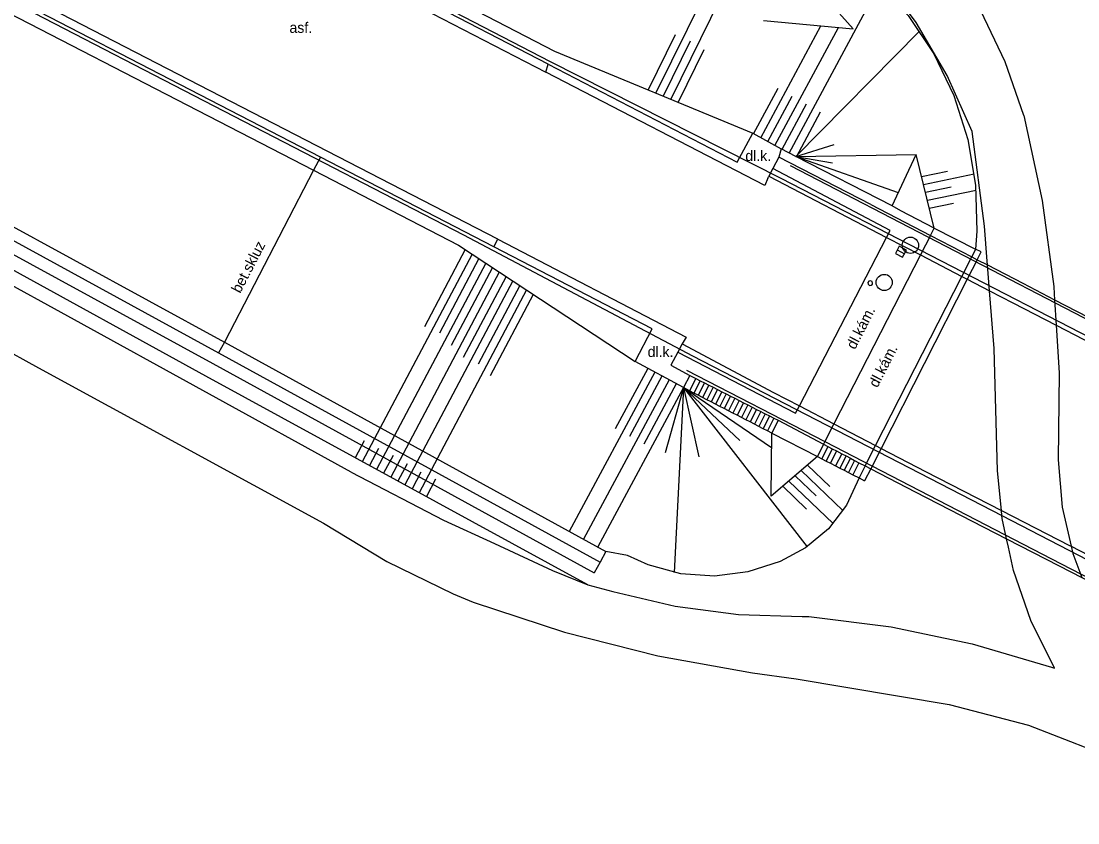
# Model space of a CAD drawing. Extents: x -539244 to -537359, y -1183785 to -1181851.
# Drawn here: x -538237.5 to -538172.2, y -1182994.8 to -1182945.4 of the extents above; entities that cross this region are included whole.
import ezdxf

# ---------------------------------------------------------------- set-up
doc = ezdxf.new("R2010")
doc.units = 0
for name, color, linetype in [('Vrstva 10', 7, 'Continuous'), ('Vrstva 11', 7, 'Continuous'), ('Vrstva 14', 7, 'Continuous'), ('Vrstva 15', 7, 'Continuous'), ('Vrstva 27', 7, 'Continuous'), ('Vrstva 40', 7, 'Continuous'), ('Vrstva 9', 7, 'Continuous')]:
    doc.layers.add(name, color=color, linetype=linetype)

msp = doc.modelspace()

# ---------------------------------------------------------------- linework, layer by layer
at = {"layer": 'Vrstva 10'}
for p, q in [((-538240.606, -1182930.158), (-538205.053, -1182948.5)), ((-538208.035, -1182958.796), (-538245.379, -1182939.535)), ((-538205.053, -1182948.5), (-538204.926, -1182947.996)), ((-538191.549, -1182955.5), (-538205.053, -1182948.5)), ((-538185.01, -1182956.66), (-538190.675, -1182953.733)), ((-538183.799, -1182958.261), (-538191.046, -1182954.434)), ((-538191.355, -1182955.048), (-538191.549, -1182955.5)), ((-538191.355, -1182955.048), (-538191.301, -1182954.917)), ((-538208.035, -1182958.796), (-538196.394, -1182964.846)), ((-538189.409, -1182969.089), (-538184.023, -1182958.691)), ((-538184.023, -1182958.691), (-538183.799, -1182958.261)), ((-538177.8, -1182960.392), (-538175.62, -1182961.52)), ((-538196.653, -1182965.265), (-538191.001, -1182968.261)), ((-538196.923, -1182965.771), (-538189.641, -1182969.538)), ((-538197.355, -1182966.58), (-538196.166, -1182967.214)), ((-538196.166, -1182967.214), (-538196.572, -1182967.953)), ((-538189.641, -1182969.538), (-538189.409, -1182969.089))]:
    msp.add_line(p, q, dxfattribs=at)
for points in [[(-538190.675, -1182953.733), (-538191.046, -1182954.434), (-538191.301, -1182954.917)], [(-538191.301, -1182954.917), (-538184.023, -1182958.691), (-538181.934, -1182959.774), (-538179.388, -1182961.095), (-538179.047, -1182961.272), (-538177.672, -1182961.985), (-538176.244, -1182962.725)], [(-538185.01, -1182956.66), (-538181.317, -1182958.571), (-538178.773, -1182959.888), (-538178.431, -1182960.065), (-538177.8, -1182960.392)], [(-538175.62, -1182961.52), (-538173.654, -1182962.534), (-538166.74, -1182966.1)], [(-538176.244, -1182962.725), (-538173.556, -1182964.111), (-538167.362, -1182967.306)], [(-538196.653, -1182965.265), (-538196.923, -1182965.771), (-538197.355, -1182966.58)], [(-538191.001, -1182968.261), (-538189.409, -1182969.089), (-538187.281, -1182970.196), (-538184.709, -1182971.534), (-538184.367, -1182971.712), (-538181.621, -1182973.141)], [(-538190.72, -1182969.973), (-538187.92, -1182971.444), (-538187.654, -1182971.583), (-538187.388, -1182971.723), (-538187.122, -1182971.862), (-538186.797, -1182972.033), (-538186.531, -1182972.173), (-538186.265, -1182972.312), (-538185.999, -1182972.45), (-538185.733, -1182972.588), (-538185.348, -1182972.788), (-538185.006, -1182972.967), (-538182.27, -1182974.39)], [(-538181.621, -1182973.141), (-538176.944, -1182975.535), (-538172.734, -1182977.69)], [(-538182.27, -1182974.39), (-538176.622, -1182977.281), (-538173.38, -1182978.94)], [(-538172.734, -1182977.69), (-538172.637, -1182977.74), (-538163.864, -1182982.28)], [(-538173.38, -1182978.94), (-538171.975, -1182979.667), (-538164.51, -1182983.53)]]:
    msp.add_lwpolyline(points, dxfattribs=at)
at = {"layer": 'Vrstva 11'}
for p, q in [((-538204.926, -1182947.996), (-538240.312, -1182929.703)), ((-538204.926, -1182947.996), (-538193.253, -1182954.042)), ((-538252.085, -1182950.309), (-538224.901, -1182965.155)), ((-538252.805, -1182951.625), (-538225.621, -1182966.471)), ((-538193.253, -1182954.042), (-538192.275, -1182952.266)), ((-538192.275, -1182952.266), (-538190.532, -1182953.223)), ((-538190.532, -1182953.223), (-538190.675, -1182953.733)), ((-538189.637, -1182953.704), (-538190.532, -1182953.223)), ((-538234.565, -1182963.555), (-538252.158, -1182953.882)), ((-538183.687, -1182956.734), (-538189.637, -1182953.704)), ((-538183.152, -1182957.055), (-538183.687, -1182956.734)), ((-538253.648, -1182957.183), (-538236.378, -1182966.746)), ((-538181.089, -1182958.126), (-538183.152, -1182957.055)), ((-538181.317, -1182958.571), (-538181.089, -1182958.126)), ((-538181.089, -1182958.126), (-538178.531, -1182959.414)), ((-538208.271, -1182959.282), (-538208.035, -1182958.796)), ((-538181.317, -1182958.571), (-538181.934, -1182959.774)), ((-538198.507, -1182964.339), (-538208.271, -1182959.282)), ((-538178.531, -1182959.414), (-538178.773, -1182959.888)), ((-538178.188, -1182959.589), (-538178.531, -1182959.414)), ((-538181.934, -1182959.774), (-538187.281, -1182970.196)), ((-538179.388, -1182961.095), (-538178.773, -1182959.888)), ((-538178.431, -1182960.065), (-538179.047, -1182961.272)), ((-538178.431, -1182960.065), (-538178.188, -1182959.589)), ((-538177.672, -1182961.985), (-538177.8, -1182960.392)), ((-538184.709, -1182971.534), (-538179.388, -1182961.095)), ((-538179.047, -1182961.272), (-538184.367, -1182971.712)), ((-538173.654, -1182962.534), (-538173.556, -1182964.111)), ((-538217.077, -1182973.174), (-538234.565, -1182963.555)), ((-538199.549, -1182966.351), (-538198.507, -1182964.339)), ((-538224.901, -1182965.155), (-538201.352, -1182978.063)), ((-538196.394, -1182964.846), (-538196.653, -1182965.265)), ((-538225.621, -1182966.471), (-538202.072, -1182979.379)), ((-538196.572, -1182967.953), (-538199.549, -1182966.351)), ((-538236.378, -1182966.746), (-538218.781, -1182976.328)), ((-538195.805, -1182967.397), (-538196.185, -1182968.152)), ((-538195.537, -1182967.533), (-538195.918, -1182968.29)), ((-538195.27, -1182967.668), (-538195.651, -1182968.427)), ((-538195.002, -1182967.804), (-538195.385, -1182968.564)), ((-538194.735, -1182967.939), (-538195.118, -1182968.702)), ((-538194.467, -1182968.075), (-538194.851, -1182968.839)), ((-538194.199, -1182968.21), (-538194.585, -1182968.976)), ((-538193.931, -1182968.346), (-538194.318, -1182969.114)), ((-538193.664, -1182968.482), (-538194.051, -1182969.251)), ((-538193.396, -1182968.617), (-538193.784, -1182969.389)), ((-538193.129, -1182968.753), (-538193.518, -1182969.526)), ((-538192.864, -1182968.894), (-538193.251, -1182969.663)), ((-538192.596, -1182969.029), (-538192.984, -1182969.801)), ((-538192.328, -1182969.164), (-538192.717, -1182969.938)), ((-538192.06, -1182969.299), (-538192.451, -1182970.075)), ((-538191.792, -1182969.434), (-538192.184, -1182970.213)), ((-538191.525, -1182969.571), (-538191.921, -1182970.357)), ((-538191.255, -1182969.702), (-538191.653, -1182970.492)), ((-538190.988, -1182969.837), (-538191.385, -1182970.627)), ((-538190.72, -1182969.973), (-538191.117, -1182970.762)), ((-538187.281, -1182970.196), (-538187.84, -1182971.288)), ((-538187.92, -1182971.444), (-538188.292, -1182972.21)), ((-538187.654, -1182971.583), (-538188.027, -1182972.35)), ((-538187.84, -1182971.288), (-538187.92, -1182971.444)), ((-538187.388, -1182971.723), (-538187.762, -1182972.491)), ((-538185.348, -1182972.788), (-538184.709, -1182971.534)), ((-538184.367, -1182971.712), (-538185.006, -1182972.967)), ((-538187.122, -1182971.862), (-538187.491, -1182972.623)), ((-538186.797, -1182972.033), (-538187.184, -1182972.78)), ((-538186.531, -1182972.173), (-538186.917, -1182972.917)), ((-538186.265, -1182972.312), (-538186.65, -1182973.054)), ((-538185.999, -1182972.45), (-538186.383, -1182973.191)), ((-538185.733, -1182972.588), (-538186.117, -1182973.328)), ((-538185.348, -1182972.788), (-538185.725, -1182973.529)), ((-538185.006, -1182972.967), (-538185.388, -1182973.717)), ((-538176.944, -1182975.535), (-538177.185, -1182973.094)), ((-538185.725, -1182973.529), (-538185.388, -1182973.717)), ((-538176.912, -1182975.854), (-538176.944, -1182975.535)), ((-538189.616, -1182985.914), (-538180.156, -1182987.509)), ((-538180.156, -1182987.509), (-538175.267, -1182988.779))]:
    msp.add_line(p, q, dxfattribs=at)
for points in [[(-538175.556, -1182951.171), (-538176.7, -1182947.869), (-538178.213, -1182944.72), (-538180.077, -1182941.763), (-538182.265, -1182939.039), (-538184.75, -1182936.583), (-538185.783, -1182935.713)], [(-538178.738, -1182952.154), (-538180.29, -1182948.708), (-538182.197, -1182945.444), (-538184.438, -1182942.401), (-538186.988, -1182939.611), (-538188.16, -1182938.508)], [(-538208.271, -1182959.282), (-538218.978, -1182953.745), (-538245.6, -1182939.981)], [(-538175.556, -1182951.171), (-538174.434, -1182956.406), (-538173.705, -1182961.71), (-538173.677, -1182962.164), (-538173.654, -1182962.534)], [(-538177.8, -1182960.392), (-538177.819, -1182960.149), (-538177.992, -1182957.996), (-538178.738, -1182952.154)], [(-538184.889, -1182961.51), (-538184.928, -1182961.409), (-538185.024, -1182961.361), (-538185.128, -1182961.389), (-538185.186, -1182961.48), (-538185.168, -1182961.586), (-538185.084, -1182961.653), (-538184.977, -1182961.646), (-538184.901, -1182961.569), (-538184.889, -1182961.51)], [(-538177.185, -1182973.094), (-538177.389, -1182965.534), (-538177.672, -1182961.985)], [(-538173.556, -1182964.111), (-538173.374, -1182967.054), (-538173.443, -1182972.408), (-538173.444, -1182972.42)], [(-538196.166, -1182967.214), (-538195.805, -1182967.397), (-538195.537, -1182967.533), (-538195.27, -1182967.668), (-538195.002, -1182967.804), (-538194.735, -1182967.939), (-538194.467, -1182968.075), (-538194.199, -1182968.21), (-538193.931, -1182968.346), (-538193.664, -1182968.482), (-538193.396, -1182968.617), (-538193.129, -1182968.753), (-538192.864, -1182968.894), (-538192.596, -1182969.029), (-538192.328, -1182969.164), (-538192.06, -1182969.299), (-538191.792, -1182969.434), (-538191.65, -1182969.51), (-538191.525, -1182969.571), (-538191.255, -1182969.702), (-538190.988, -1182969.837), (-538190.72, -1182969.973)], [(-538191.117, -1182970.762), (-538191.385, -1182970.627), (-538191.653, -1182970.492), (-538191.921, -1182970.357), (-538192.184, -1182970.213), (-538192.451, -1182970.075), (-538192.717, -1182969.938), (-538192.984, -1182969.801), (-538193.251, -1182969.663), (-538193.518, -1182969.526), (-538193.784, -1182969.389), (-538194.051, -1182969.251), (-538194.318, -1182969.114), (-538194.585, -1182968.976), (-538194.851, -1182968.839), (-538195.118, -1182968.702), (-538195.385, -1182968.564), (-538195.651, -1182968.427), (-538195.918, -1182968.29), (-538196.185, -1182968.152), (-538196.572, -1182967.953)], [(-538191.117, -1182970.762), (-538188.292, -1182972.21), (-538188.027, -1182972.35), (-538187.762, -1182972.491), (-538187.491, -1182972.623), (-538187.184, -1182972.78), (-538186.917, -1182972.917), (-538186.65, -1182973.054), (-538186.383, -1182973.191), (-538186.117, -1182973.328), (-538185.725, -1182973.529)], [(-538173.444, -1182972.42), (-538173.187, -1182975.333), (-538172.637, -1182977.74)], [(-538217.077, -1182973.174), (-538211.384, -1182976.124), (-538208.235, -1182977.568)], [(-538218.781, -1182976.328), (-538214.874, -1182978.68), (-538210.777, -1182980.68), (-538209.55, -1182981.195)], [(-538176.622, -1182977.281), (-538176.894, -1182976.033), (-538176.912, -1182975.854)], [(-538208.235, -1182977.568), (-538204.657, -1182979.233), (-538202.462, -1182980.123), (-538200.928, -1182980.528), (-538197.088, -1182981.44), (-538193.175, -1182981.958), (-538189.23, -1182982.077), (-538188.827, -1182982.067)], [(-538173.664, -1182985.261), (-538175.115, -1182982.325), (-538176.197, -1182979.233), (-538176.508, -1182977.803), (-538176.622, -1182977.281)], [(-538201.352, -1182978.063), (-538201.712, -1182978.721), (-538202.072, -1182979.379)], [(-538172.637, -1182977.74), (-538172.535, -1182978.185), (-538171.975, -1182979.667)], [(-538209.55, -1182981.195), (-538203.907, -1182983.036), (-538198.152, -1182984.492), (-538192.313, -1182985.558), (-538189.616, -1182985.914)], [(-538188.827, -1182982.067), (-538183.755, -1182982.719), (-538178.75, -1182983.766), (-538173.842, -1182985.201), (-538173.664, -1182985.261)], [(-538175.267, -1182988.779), (-538169.243, -1182991.125), (-538163.375, -1182993.84), (-538161.498, -1182994.803)]]:
    msp.add_lwpolyline(points, dxfattribs=at)
at = {"layer": 'Vrstva 14'}
for p, q in [((-538191.633, -1182945.314), (-538186.088, -1182945.825)), ((-538204.537, -1182947.195), (-538192.275, -1182952.266)), ((-538252.445, -1182950.967), (-538225.261, -1182965.813)), ((-538226.055, -1182967.253), (-538253.007, -1182952.415)), ((-538183.687, -1182956.734), (-538182.193, -1182953.586)), ((-538181.089, -1182958.126), (-538182.193, -1182953.586)), ((-538218.978, -1182953.745), (-538219.398, -1182954.553)), ((-538210.451, -1182959.167), (-538199.549, -1182966.351)), ((-538225.261, -1182965.813), (-538201.712, -1182978.721)), ((-538202.462, -1182980.123), (-538226.055, -1182967.253)), ((-538191.149, -1182974.655), (-538191.117, -1182970.762)), ((-538188.292, -1182972.21), (-538191.149, -1182974.655)), ((-538200.018, -1182978.322), (-538201.352, -1182978.063))]:
    msp.add_line(p, q, dxfattribs=at)
for points in [[(-538239.865, -1182928.882), (-538213.528, -1182942.535), (-538204.537, -1182947.195)], [(-538189.18, -1182939.538), (-538186.768, -1182941.051), (-538184.591, -1182942.886), (-538182.692, -1182945.008), (-538181.11, -1182947.375), (-538179.874, -1182949.941), (-538179.009, -1182952.654), (-538178.532, -1182955.461), (-538178.454, -1182958.307), (-538178.531, -1182959.414)], [(-538246.078, -1182940.794), (-538219.398, -1182954.553), (-538210.451, -1182959.167)], [(-538186.088, -1182945.825), (-538187.67, -1182944.029), (-538189.528, -1182942.521), (-538189.999, -1182942.214)], [(-538219.398, -1182954.553), (-538224.901, -1182965.155), (-538225.261, -1182965.813)], [(-538185.725, -1182973.529), (-538186.501, -1182975.198), (-538187.618, -1182976.66), (-538189.024, -1182977.847), (-538190.607, -1182978.685)], [(-538190.607, -1182978.685), (-538192.587, -1182979.328), (-538194.653, -1182979.582), (-538196.729, -1182979.436), (-538198.739, -1182978.897), (-538200.018, -1182978.322)]]:
    msp.add_lwpolyline(points, dxfattribs=at)
at = {"layer": 'Vrstva 15'}
for p, q in [((-538190.036, -1182953.49), (-538184.425, -1182943.049)), ((-538195.155, -1182943.436), (-538198.278, -1182949.783)), ((-538194.272, -1182943.907), (-538197.351, -1182950.167)), ((-538191.798, -1182952.543), (-538188.089, -1182945.641)), ((-538190.917, -1182953.017), (-538187.006, -1182945.74)), ((-538197.072, -1182946.202), (-538198.74, -1182949.592)), ((-538189.637, -1182953.704), (-538181.993, -1182945.967)), ((-538196.144, -1182946.578), (-538197.815, -1182949.975)), ((-538195.299, -1182947.126), (-538196.889, -1182950.358)), ((-538192.238, -1182952.307), (-538190.726, -1182949.493)), ((-538191.357, -1182952.78), (-538189.849, -1182949.974)), ((-538190.476, -1182953.253), (-538188.973, -1182950.456)), ((-538189.596, -1182953.727), (-538188.097, -1182950.937)), ((-538189.637, -1182953.704), (-538187.259, -1182952.961)), ((-538189.637, -1182953.704), (-538182.193, -1182953.586)), ((-538189.637, -1182953.704), (-538183.314, -1182955.917)), ((-538189.637, -1182953.704), (-538187.361, -1182954.082)), ((-538181.865, -1182954.937), (-538180.267, -1182954.606)), ((-538181.746, -1182955.423), (-538178.612, -1182954.774)), ((-538181.628, -1182955.909), (-538180.037, -1182955.58)), ((-538181.51, -1182956.395), (-538178.504, -1182955.773)), ((-538181.392, -1182956.881), (-538179.888, -1182956.57)), ((-538210.031, -1182959.444), (-538212.552, -1182964.207)), ((-538209.612, -1182959.72), (-538216.39, -1182972.525)), ((-538209.192, -1182959.996), (-538211.624, -1182964.59)), ((-538208.773, -1182960.273), (-538215.512, -1182973.004)), ((-538208.353, -1182960.549), (-538210.902, -1182965.365)), ((-538207.934, -1182960.826), (-538214.634, -1182973.483)), ((-538207.095, -1182961.379), (-538213.756, -1182973.962)), ((-538207.514, -1182961.102), (-538210.155, -1182966.091)), ((-538206.256, -1182961.932), (-538212.877, -1182974.441)), ((-538206.675, -1182961.655), (-538209.244, -1182966.508)), ((-538205.836, -1182962.208), (-538208.497, -1182967.235)), ((-538198.333, -1182967.005), (-538203.623, -1182976.835)), ((-538198.773, -1182966.768), (-538200.78, -1182970.498)), ((-538197.893, -1182967.242), (-538199.9, -1182970.972)), ((-538197.453, -1182967.479), (-538202.743, -1182977.309)), ((-538197.012, -1182967.716), (-538199.019, -1182971.446)), ((-538196.572, -1182967.953), (-538201.862, -1182977.783)), ((-538196.572, -1182967.953), (-538197.687, -1182971.974)), ((-538196.572, -1182967.953), (-538197.134, -1182979.36)), ((-538196.572, -1182967.953), (-538195.622, -1182972.227)), ((-538196.572, -1182967.953), (-538191.124, -1182971.644)), ((-538196.572, -1182967.953), (-538188.931, -1182977.783)), ((-538196.572, -1182967.953), (-538193.094, -1182971.217)), ((-538216.276, -1182971.242), (-538216.829, -1182972.286)), ((-538215.392, -1182971.709), (-538215.951, -1182972.765)), ((-538214.494, -1182972.15), (-538215.073, -1182973.244)), ((-538213.629, -1182972.654), (-538214.195, -1182973.723)), ((-538189.291, -1182973.065), (-538186.719, -1182975.54)), ((-538188.91, -1182972.739), (-538187.532, -1182974.064)), ((-538212.772, -1182973.174), (-538213.316, -1182974.202)), ((-538211.87, -1182973.608), (-538212.438, -1182974.681)), ((-538190.055, -1182973.719), (-538187.329, -1182976.341)), ((-538189.673, -1182973.392), (-538188.384, -1182974.632)), ((-538190.436, -1182974.045), (-538188.978, -1182975.448))]:
    msp.add_line(p, q, dxfattribs=at)
at = {"layer": 'Vrstva 27'}
msp.add_line((-538183.368, -1182959.462), (-538182.926, -1182959.698), dxfattribs=at)
msp.add_lwpolyline([(-538183.486, -1182959.683), (-538183.044, -1182959.919), (-538182.808, -1182959.477), (-538183.25, -1182959.241)], close=True, dxfattribs=at)
for centre in [(-538182.558, -1182959.177), (-538184.175, -1182961.471)]:
    msp.add_circle(centre, 0.5, dxfattribs=at)
at = {"layer": 'Vrstva 9'}
for p, q in [((-538204.768, -1182947.852), (-538240.22, -1182929.525)), ((-538245.692, -1182940.159), (-538210.145, -1182958.538)), ((-538190.534, -1182955.062), (-538204.768, -1182947.852)), ((-538166.774, -1182966.292), (-538189.969, -1182954.286)), ((-538167.346, -1182967.001), (-538190.534, -1182955.062)), ((-538210.145, -1182958.538), (-538196.013, -1182965.998)), ((-538173.243, -1182978.829), (-538155.489, -1182987.995))]:
    msp.add_line(p, q, dxfattribs=at)
for points in [[(-538196.013, -1182965.998), (-538176.912, -1182975.854), (-538167.489, -1182980.716)], [(-538196.375, -1182966.879), (-538187.84, -1182971.288), (-538173.243, -1182978.829)]]:
    msp.add_lwpolyline(points, dxfattribs=at)

# ---------------------------------------------------------------- texts
at = {"layer": 'Vrstva 40'}
for s, p in [('asf.', (-538220.887, -1182946.075)), ('dl.k.', (-538192.749, -1182953.98)), ('dl.k.', (-538198.778, -1182966.065))]:
    msp.add_text(s, height=0.65, dxfattribs=at).set_placement(p)
for s, rotation, p in [('bet.skluz', 62.49702, (-538223.933, -1182962.18)), ('dl.kám.', 62.8358, (-538185.978, -1182965.647)), ('dl.kám.', 62.99432, (-538184.593, -1182968.004))]:
    msp.add_text(s, height=0.65, rotation=rotation, dxfattribs=at).set_placement(p)

doc.saveas('drawing.dxf')
